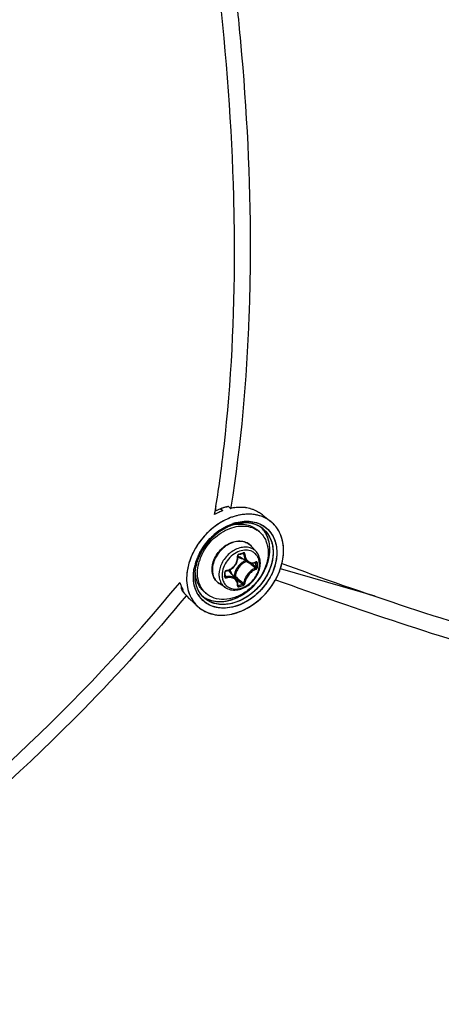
# Model space of a CAD drawing. Header units: millimetres. Extents: x 0 to 420, y 0 to 297.
# Tile 387 of 502: x 371.62 to 376.28, y 188.93 to 199.8. Entities that reach past the tile are written whole.
import ezdxf

# ---------------------------------------------------------------- set-up
doc = ezdxf.new("R2010")
doc.units = ezdxf.units.MM
doc.header["$LTSCALE"] = 23.1
doc.layers.get('0').update_dxf_attribs({"linetype": 'CONTINUOUS'})

msp = doc.modelspace()

# ---------------------------------------------------------------- linework, layer by layer
at = {"color": 7, "linetype": 'CONTINUOUS'}
for p, q in [((373.841, 194.4), (373.781, 194.374)), ((373.79, 194.378), (373.79, 194.429)), ((373.841, 194.4), (373.866, 194.38)), ((373.928, 194.425), (373.952, 194.405)), ((373.954, 194.421), (373.951, 194.405)), ((373.954, 194.42), (373.952, 194.405)), ((373.952, 194.405), (373.953, 194.405)), ((373.953, 194.405), (373.952, 194.405)), ((373.953, 194.405), (373.952, 194.405)), ((373.775, 194.339), (373.781, 194.374)), ((373.776, 194.338), (373.782, 194.374)), ((374.313, 194.325), (374.395, 194.26)), ((373.985, 194.224), (373.985, 194.225)), ((373.985, 194.224), (373.985, 194.224)), ((373.99, 194.24), (373.991, 194.241)), ((373.997, 194.229), (373.994, 194.228)), ((373.997, 194.229), (373.994, 194.228)), ((373.714, 194.152), (373.713, 194.152)), ((373.836, 194.166), (373.846, 194.172)), ((374.271, 194.145), (374.246, 194.167)), ((374.236, 193.925), (374.18, 193.988)), ((373.513, 193.864), (373.513, 193.864)), ((374.031, 193.845), (374.033, 193.858)), ((374.032, 193.886), (374.033, 193.887)), ((374.032, 193.884), (374.032, 193.886)), ((374.032, 193.883), (374.032, 193.884)), ((374.032, 193.881), (374.032, 193.883)), ((374.033, 193.871), (374.032, 193.881)), ((374.033, 193.887), (374.034, 193.889)), ((374.033, 193.858), (374.033, 193.871)), ((374.034, 193.889), (374.035, 193.89)), ((374.035, 193.89), (374.036, 193.891)), ((374.036, 193.891), (374.037, 193.892)), ((374.037, 193.892), (374.039, 193.893)), ((374.039, 193.893), (374.04, 193.894)), ((374.04, 193.894), (374.041, 193.894)), ((374.041, 193.894), (374.055, 193.898)), ((374.142, 193.811), (374.049, 193.869)), ((374.052, 193.932), (374.052, 193.932)), ((374.052, 193.932), (374.052, 193.932)), ((374.055, 193.898), (374.064, 193.9)), ((374.064, 193.9), (374.073, 193.903)), ((374.073, 193.903), (374.088, 193.907)), ((374.085, 193.906), (374.096, 193.9)), ((374.088, 193.907), (374.088, 193.908)), ((374.088, 193.908), (374.09, 193.908)), ((374.09, 193.908), (374.09, 193.908)), ((374.09, 193.908), (374.091, 193.907)), ((374.091, 193.907), (374.092, 193.907)), ((373.556, 193.771), (373.556, 193.772)), ((373.961, 193.737), (373.972, 193.745)), ((373.972, 193.745), (373.982, 193.753)), ((373.982, 193.753), (373.992, 193.763)), ((373.992, 193.763), (374, 193.773)), ((374, 193.773), (374.008, 193.784)), ((374.008, 193.784), (374.015, 193.795)), ((374.015, 193.795), (374.021, 193.807)), ((374.021, 193.807), (374.025, 193.82)), ((374.025, 193.82), (374.029, 193.832)), ((374.029, 193.832), (374.031, 193.845)), ((374.142, 193.811), (374.145, 193.809)), ((374.145, 193.809), (374.154, 193.805)), ((374.154, 193.805), (374.163, 193.802)), ((374.163, 193.802), (374.172, 193.8)), ((374.172, 193.8), (374.181, 193.799)), ((374.181, 193.799), (374.191, 193.799)), ((374.182, 193.799), (374.184, 193.797)), ((374.191, 193.799), (374.201, 193.8)), ((374.201, 193.8), (374.211, 193.802)), ((374.211, 193.802), (374.221, 193.805)), ((374.221, 193.805), (374.228, 193.808)), ((374.226, 193.807), (374.233, 193.803)), ((374.228, 193.808), (374.23, 193.809)), ((374.229, 193.809), (374.228, 193.808)), ((374.23, 193.809), (374.23, 193.809)), ((374.519, 193.797), (374.519, 193.797)), ((373.561, 193.736), (373.561, 193.733)), ((373.562, 193.736), (373.562, 193.736)), ((373.562, 193.736), (373.562, 193.736)), ((373.892, 193.705), (373.893, 193.706)), ((373.892, 193.704), (373.892, 193.705)), ((373.892, 193.703), (373.892, 193.704)), ((373.892, 193.684), (373.892, 193.703)), ((373.892, 193.679), (373.892, 193.684)), ((373.892, 193.656), (373.892, 193.679)), ((373.892, 193.662), (373.902, 193.65)), ((373.892, 193.655), (373.892, 193.656)), ((373.892, 193.654), (373.892, 193.655)), ((373.893, 193.654), (373.892, 193.654)), ((373.893, 193.706), (373.894, 193.708)), ((373.893, 193.653), (373.893, 193.654)), ((373.894, 193.708), (373.895, 193.709)), ((373.895, 193.709), (373.896, 193.71)), ((373.896, 193.71), (373.897, 193.711)), ((373.897, 193.711), (373.898, 193.712)), ((373.898, 193.712), (373.9, 193.713)), ((373.9, 193.713), (373.901, 193.714)), ((373.901, 193.714), (373.903, 193.714)), ((373.903, 193.714), (373.913, 193.716)), ((373.903, 193.714), (373.903, 193.714)), ((373.913, 193.716), (373.925, 193.72)), ((373.925, 193.72), (373.938, 193.724)), ((373.938, 193.724), (373.95, 193.73)), ((374.014, 193.622), (373.944, 193.706)), ((373.95, 193.73), (373.961, 193.737)), ((373.991, 193.655), (373.987, 193.654)), ((374, 193.638), (374.034, 193.61)), ((375.548, 193.434), (374.501, 193.736)), ((373.407, 193.545), (373.405, 193.519)), ((373.894, 193.531), (373.824, 193.577)), ((374.019, 193.616), (374.014, 193.622)), ((374.023, 193.608), (374.019, 193.616)), ((374.027, 193.6), (374.023, 193.608)), ((374.03, 193.591), (374.027, 193.6)), ((374.032, 193.582), (374.03, 193.591)), ((374.033, 193.572), (374.032, 193.582)), ((374.032, 193.562), (374.033, 193.572)), ((374.032, 193.555), (374.032, 193.562)), ((374.032, 193.561), (374.038, 193.553)), ((374.032, 193.561), (374.035, 193.558)), ((374.032, 193.555), (374.032, 193.555)), ((374.032, 193.554), (374.032, 193.555)), ((374.032, 193.554), (374.033, 193.553)), ((374.032, 193.554), (374.032, 193.554)), ((374.032, 193.554), (374.032, 193.554)), ((374.032, 193.554), (374.032, 193.554)), ((374.033, 193.553), (374.033, 193.553)), ((374.452, 193.614), (374.447, 193.616)), ((374.452, 193.614), (374.447, 193.616)), ((373.405, 193.519), (373.429, 193.497)), ((373.421, 193.492), (373.421, 193.493)), ((373.421, 193.492), (373.421, 193.493)), ((373.428, 193.498), (373.429, 193.497)), ((373.428, 193.498), (373.429, 193.497)), ((373.448, 193.457), (373.472, 193.434)), ((373.463, 193.442), (373.46, 193.439)), ((373.463, 193.442), (373.46, 193.439)), ((373.497, 193.408), (373.472, 193.434)), ((373.682, 193.465), (373.657, 193.486)), ((373.497, 193.408), (373.586, 193.325)), ((373.59, 193.322), (373.59, 193.321)), ((373.59, 193.322), (373.59, 193.321))]:
    msp.add_line(p, q, dxfattribs=at)
for centre, radius, start, end in [((359.636, 196.658), 14.329, 350.8265, 351.0488), ((374.06, 193.809), 0.63, 108.9539, 110.345), ((374.056, 193.821), 0.618, 107.5439, 108.9541), ((374.052, 193.834), 0.605, 106.1132, 107.5439), ((374.048, 193.846), 0.592, 104.6617, 106.1133), ((374.045, 193.859), 0.579, 103.1888, 104.6617), ((374.042, 193.872), 0.566, 101.6934, 103.189), ((374.063, 193.869), 0.547, 98.9734, 101.6025), ((374.063, 193.869), 0.547, 98.9734, 101.6041), ((374.06, 193.887), 0.53, 96.6889, 98.9718), ((374.06, 193.887), 0.529, 96.6886, 98.9718), ((374.058, 193.906), 0.51, 93.8318, 96.6928), ((374.057, 193.927), 0.489, 91.4737, 93.8283), ((374.057, 193.927), 0.489, 91.4736, 93.8285), ((374.056, 193.946), 0.47, 88.3667, 91.4766), ((374.057, 193.963), 0.453, 85.9726, 88.3618), ((374.058, 193.98), 0.437, 82.5485, 85.9784), ((374.06, 193.995), 0.421, 80.1966, 82.5411), ((374.062, 194.009), 0.407, 76.2109, 80.2031), ((374.065, 194.02), 0.395, 74.1671, 76.2009), ((374.069, 194.035), 0.38, 67.9223, 74.1936), ((374.114, 193.721), 0.705, 116.3157, 118.7366), ((374.107, 193.736), 0.688, 114.6896, 116.3131), ((374.095, 193.763), 0.658, 110.3601, 114.7112), ((373.984, 193.896), 0.541, 59.3036, 65.0967), ((374.003, 193.928), 0.504, 58.4916, 59.2454), ((374.007, 193.936), 0.496, 57.7228, 58.4917), ((374.167, 193.967), 0.372, 66.7087, 67.7143), ((374.137, 193.735), 0.513, 107.2122, 110.3852), ((374.139, 193.731), 0.518, 109.0704, 110.4308), ((374.135, 193.743), 0.505, 106.8837, 109.0217), ((374.134, 193.745), 0.502, 107.317, 109.0726), ((374.15, 193.729), 0.536, 107.2419, 108.7576), ((374.132, 193.75), 0.497, 106.0997, 107.2017), ((374.13, 193.76), 0.487, 106.1133, 107.3142), ((374.066, 193.825), 0.408, 100.9724, 101.3475), ((374.131, 193.753), 0.494, 106.0617, 106.8792), ((374.065, 193.829), 0.404, 99.9881, 100.9734), ((374.145, 193.746), 0.518, 106.1134, 107.3858), ((374.128, 193.765), 0.482, 105.9539, 106.1107), ((374.13, 193.759), 0.488, 105.118, 106.062), ((374.127, 193.768), 0.479, 105.1131, 105.9545), ((374.129, 193.76), 0.487, 104.8378, 105.8266), ((374.128, 193.765), 0.481, 104.2982, 105.1178), ((374.127, 193.771), 0.476, 104.8171, 105.1126), ((374.122, 193.792), 0.454, 97.7995, 104.9093), ((374.124, 193.779), 0.468, 102.1735, 104.8241), ((374.125, 193.776), 0.47, 102.206, 104.3032), ((374.119, 193.804), 0.442, 97.0256, 102.2393), ((374.12, 193.8), 0.446, 97.7242, 102.1899), ((374.116, 193.831), 0.414, 94.7319, 97.7309), ((374.117, 193.818), 0.428, 96.9692, 97.6995), ((374.115, 193.837), 0.408, 93.525, 96.9991), ((374.116, 193.828), 0.417, 94.7478, 96.9755), ((374.114, 193.857), 0.388, 88.6153, 94.7634), ((374.115, 193.841), 0.405, 93.5363, 94.7428), ((374.114, 193.862), 0.384, 88.6194, 93.5676), ((374.114, 193.863), 0.383, 87.9835, 93.5437), ((374.114, 193.878), 0.367, 87.9591, 88.5841), ((374.114, 193.884), 0.362, 84.9477, 88.5832), ((374.115, 193.887), 0.358, 84.9412, 87.9688), ((374.114, 193.888), 0.358, 84.1499, 87.9618), ((374.115, 193.896), 0.349, 84.1314, 84.9312), ((374.117, 193.909), 0.337, 78.4453, 84.9788), ((374.117, 193.911), 0.335, 78.4309, 84.164), ((374.117, 193.912), 0.334, 77.9656, 84.1741), ((374.119, 193.924), 0.322, 77.9177, 78.3942), ((374.121, 193.932), 0.313, 74.422, 78.4069), ((374.121, 193.931), 0.314, 74.4428, 77.929), ((374.121, 193.933), 0.312, 73.9067, 77.9342), ((374.123, 193.938), 0.307, 73.9076, 74.4307), ((374.125, 193.945), 0.299, 66.8711, 74.4371), ((374.125, 193.947), 0.298, 66.5843, 73.9187), ((374.126, 193.947), 0.297, 66.8595, 73.9346), ((374.129, 193.954), 0.29, 66.5433, 66.8256), ((374.13, 193.956), 0.287, 63.2025, 66.8391), ((374.129, 193.956), 0.287, 63.862, 66.5523), ((374.13, 193.957), 0.286, 63.1854, 66.5489), ((374.131, 193.959), 0.284, 62.9327, 63.8583), ((374.131, 193.96), 0.283, 62.9211, 63.1792), ((374.135, 193.968), 0.274, 51.4497, 62.9668), ((374.136, 193.968), 0.274, 51.4535, 62.9817), ((374.093, 193.99), 0.284, 42.6538, 45.6927), ((374.093, 193.991), 0.283, 42.6021, 45.7158), ((374.092, 193.989), 0.285, 42.0025, 42.6552), ((374.092, 193.99), 0.284, 41.9998, 42.6077), ((374.092, 193.99), 0.284, 41.9994, 42.6035), ((374.089, 193.987), 0.288, 34.7184, 41.9867), ((374.126, 193.958), 0.288, 34.746, 51.2762), ((374.178, 193.988), 0.348, 49.0636, 51.3813), ((374.179, 193.988), 0.348, 49.4339, 51.3906), ((374.179, 193.988), 0.347, 49.4293, 51.3842), ((374.179, 193.988), 0.347, 49.062, 49.4288), ((374.179, 193.989), 0.347, 48.3629, 49.4333), ((374.178, 193.987), 0.348, 44.9652, 49.0592), ((374.179, 193.988), 0.347, 48.3608, 49.0631), ((374.177, 193.986), 0.35, 41.2183, 48.3492), ((374.178, 193.988), 0.348, 44.9615, 48.3584), ((374.176, 193.986), 0.351, 41.9039, 44.9607), ((374.176, 193.986), 0.351, 41.9065, 44.9646), ((374.174, 193.983), 0.354, 37.7797, 41.9029), ((374.175, 193.984), 0.353, 41.2261, 41.9058), ((374.174, 193.984), 0.354, 39.5241, 41.2254), ((374.174, 193.984), 0.354, 39.5218, 41.2241), ((374.17, 193.981), 0.358, 34.7268, 39.5137), ((374.172, 193.982), 0.356, 37.7856, 39.5239), ((374.17, 193.981), 0.359, 35.24, 37.7844), ((374.171, 193.981), 0.358, 35.6838, 37.7821), ((374.169, 193.98), 0.36, 35.2378, 35.6851), ((374.168, 193.979), 0.361, 34.732, 35.2377), ((374.169, 193.98), 0.36, 34.7269, 35.2416), ((374.162, 193.975), 0.369, 29.5143, 34.7143), ((374.167, 193.979), 0.362, 34.1645, 34.7334), ((374.168, 193.979), 0.362, 34.1603, 34.7268), ((374.161, 193.975), 0.369, 29.5143, 34.1452), ((374.166, 193.978), 0.363, 33.6712, 34.1645), ((374.234, 193.582), 0.706, 132.3949, 148.8527), ((374.234, 193.582), 0.707, 133.3719, 148.6065), ((374.23, 193.586), 0.701, 132.452, 133.3507), ((374.214, 193.604), 0.677, 122.9042, 132.4274), ((374.223, 193.593), 0.691, 130.9008, 132.2846), ((374.214, 193.605), 0.676, 123.9412, 130.9205), ((374.104, 193.953), 0.254, 49.1138, 56.5118), ((374.065, 193.886), 0.154, 50.5352, 52.3899), ((374.065, 193.886), 0.154, 47.2036, 50.5349), ((374.065, 193.885), 0.154, 41.5302, 47.1948), ((374.192, 193.592), 0.731, 158.1917, 158.5612), ((374.196, 193.59), 0.736, 157.4707, 158.1536), ((374.197, 193.59), 0.736, 157.5509, 158.1575), ((374.212, 193.583), 0.753, 153.6676, 157.5399), ((374.172, 193.615), 0.636, 155.9709, 158.9517), ((374.157, 193.622), 0.619, 158.5831, 159.0453), ((374.172, 193.616), 0.636, 155.9405, 158.9019), ((374.168, 193.617), 0.632, 156.1726, 158.5763), ((374.157, 193.628), 0.606, 155.3125, 159.5973), ((374.157, 193.629), 0.606, 155.3552, 159.5583), ((374.152, 193.631), 0.6, 155.3283, 159.6311), ((374.188, 193.608), 0.654, 153.263, 156.1707), ((374.18, 193.612), 0.645, 154.6479, 155.9454), ((374.185, 193.61), 0.65, 155.0577, 155.9788), ((374.189, 193.608), 0.655, 154.56, 155.0582), ((374.183, 193.611), 0.648, 153.6775, 154.6483), ((374.194, 193.606), 0.66, 153.2546, 154.5589), ((374.187, 193.609), 0.652, 153.1881, 153.6775), ((374.202, 193.602), 0.669, 151.2113, 153.2534), ((374.197, 193.604), 0.664, 151.2079, 153.1839), ((374.095, 193.673), 0.511, 159.6814, 163.4379), ((374.175, 193.62), 0.626, 153.7083, 155.3285), ((374.172, 193.622), 0.623, 153.6861, 155.3403), ((374.168, 193.624), 0.618, 153.6767, 155.3664), ((374.184, 193.616), 0.636, 151.5635, 153.7075), ((374.179, 193.619), 0.63, 151.5063, 153.6718), ((374.185, 193.615), 0.637, 151.5214, 153.6846), ((374.213, 193.595), 0.682, 148.6473, 151.2064), ((374.209, 193.598), 0.677, 148.9151, 151.2116), ((374.096, 193.945), 0.0898, 224.1498, 225.1349), ((374.096, 193.945), 0.0901, 225.1677, 238.1926), ((373.51, 195.833), 2.004, 285.3931, 286.8075), ((374.131, 193.702), 0.243, 109.0384, 109.2293), ((374.094, 193.64), 0.554, 166.3496, 168.4291), ((374.125, 193.632), 0.586, 161.8357, 166.3289), ((374.134, 193.63), 0.596, 158.9998, 166.1624), ((374.12, 193.634), 0.581, 161.7466, 166.305), ((374.15, 193.624), 0.613, 158.9515, 161.7579), ((374.147, 193.625), 0.61, 160.8923, 161.8603), ((374.158, 193.621), 0.621, 158.9045, 160.8895), ((374.142, 193.635), 0.59, 159.5713, 160.5116), ((374.211, 193.626), 0.211, 135.0983, 148.1044), ((374.197, 193.643), 0.202, 114.0645, 126.4053), ((366.045, 184.237), 12.542, 49.561, 49.7244), ((366.78, 185.099), 11.409, 49.2631, 49.5647), ((366.201, 184.301), 12.406, 49.6565, 49.948), ((374.187, 193.912), 0.107, 290.317, 292.2631), ((374.186, 193.915), 0.11, 292.2624, 294.0755), ((372.767, 193.78), 1.465, 0.0023, 0.9288), ((372.816, 193.78), 1.417, 359.0554, 0.003), ((372.769, 193.779), 1.478, 0.0024, 0.9289), ((372.818, 193.779), 1.429, 359.0555, 0.003), ((374.043, 193.66), 0.487, 171.3041, 173.5674), ((374.041, 193.66), 0.485, 172.5131, 173.57), ((374.033, 193.661), 0.478, 172.6447, 173.5716), ((374.044, 193.659), 0.489, 170.9737, 172.6411), ((374.051, 193.658), 0.496, 170.9624, 172.5115), ((373.959, 193.714), 0.398, 177.2049, 179.9888), ((373.97, 193.713), 0.408, 176.8605, 177.2155), ((371.745, 193.674), 2.141, 0.0023, 0.6425), ((371.825, 193.674), 2.061, 359.3452, 0.0019), ((373.889, 193.656), 0.00271, 351.6033, 359.3214), ((373.908, 193.698), 0.0216, 99.0638, 106.7637), ((373.875, 193.648), 0.0902, 40.0257, 53.8865), ((373.86, 193.647), 0.111, 16.5086, 23.3442), ((381.657, 202.739), 11.879, 229.894, 230.1621), ((373.767, 193.995), 0.778, 330.5123, 333.6717), ((373.767, 193.995), 0.779, 330.5122, 333.327), ((373.776, 193.99), 0.769, 333.0374, 333.3366), ((373.778, 193.989), 0.767, 333.3366, 333.6826), ((373.779, 193.989), 0.765, 333.334, 333.6776), ((373.787, 193.985), 0.757, 333.6765, 336.5845), ((373.78, 193.988), 0.765, 333.6799, 333.9876), ((373.781, 193.988), 0.763, 333.6777, 333.9899), ((373.789, 193.984), 0.755, 333.9855, 336.5878), ((373.782, 193.987), 0.762, 333.9876, 334.2589), ((373.805, 193.696), 0.427, 194.7911, 196.4938), ((373.796, 193.694), 0.417, 196.4914, 199.1117), ((373.796, 193.694), 0.417, 196.4912, 199.112), ((373.787, 193.69), 0.407, 199.1151, 200.9426), ((373.781, 193.688), 0.401, 200.9376, 202.4548), ((373.773, 193.685), 0.392, 202.4502, 205.2408), ((381.147, 202.032), 11.024, 229.8157, 230.166), ((373.664, 194.94), 1.437, 285.1211, 287.0773), ((373.664, 194.938), 1.449, 285.1302, 287.0863), ((380.708, 201.602), 10.399, 230.1605, 230.5137), ((373.73, 193.697), 0.371, 208.7265, 210.7074), ((373.726, 193.695), 0.366, 210.7075, 212.7071), ((373.725, 193.694), 0.365, 210.7055, 213.5023), ((373.761, 193.679), 0.38, 205.2384, 208.5971), ((373.761, 193.679), 0.38, 205.2384, 208.5963), ((373.723, 193.693), 0.362, 212.7092, 213.5067), ((373.721, 193.692), 0.36, 213.6457, 214.7264), ((373.717, 193.689), 0.355, 213.6295, 220.8398), ((373.718, 193.69), 0.357, 214.7252, 216.758), ((373.716, 193.688), 0.353, 216.7585, 218.8044), ((373.713, 193.686), 0.35, 218.8046, 220.8622), ((373.85, 193.597), 0.38, 208.252, 208.5027), ((373.849, 193.597), 0.379, 208.289, 208.5081), ((373.842, 193.592), 0.37, 208.4792, 214.6989), ((373.859, 193.616), 0.313, 210.7901, 214.7141), ((373.857, 193.615), 0.31, 211.0881, 222.7444), ((373.853, 193.612), 0.305, 214.7236, 222.4961), ((373.847, 193.631), 0.286, 212.4396, 214.729), ((373.842, 193.627), 0.28, 212.3932, 214.4557), ((373.846, 193.63), 0.285, 214.1929, 214.455), ((373.84, 193.626), 0.277, 214.4595, 214.7269), ((373.846, 193.63), 0.284, 214.455, 214.7178), ((373.845, 193.629), 0.284, 214.7319, 215.057), ((373.843, 193.628), 0.281, 214.7269, 215.0192), ((373.838, 193.624), 0.275, 214.9928, 226.7807), ((373.838, 193.624), 0.274, 215.0081, 226.7584), ((373.808, 193.661), 0.281, 231.4053, 232.6024), ((373.808, 193.661), 0.281, 231.4064, 232.5935), ((373.809, 193.663), 0.283, 232.5931, 236.2897), ((373.809, 193.662), 0.283, 232.5969, 236.2885), ((373.81, 193.665), 0.286, 236.2889, 238.5573), ((373.81, 193.665), 0.286, 236.2886, 238.5626), ((373.81, 193.665), 0.285, 236.2874, 238.5544), ((373.848, 193.657), 0.254, 221.708, 229.0965), ((373.829, 193.583), 0.355, 214.7064, 226.7754), ((373.824, 193.579), 0.348, 226.8293, 227.7933), ((373.824, 193.578), 0.347, 226.8244, 227.647), ((373.824, 193.578), 0.347, 226.8295, 227.6451), ((373.838, 193.812), 0.587, 282.3173, 286.1187), ((373.839, 193.81), 0.585, 282.3116, 285.7191), ((373.835, 193.821), 0.597, 285.3554, 285.7094), ((373.834, 193.825), 0.601, 285.7095, 286.104), ((373.835, 193.824), 0.6, 285.7065, 286.1108), ((373.829, 193.843), 0.62, 286.1189, 289.4534), ((373.834, 193.828), 0.604, 286.1021, 286.4733), ((373.834, 193.827), 0.603, 286.1108, 286.476), ((373.829, 193.844), 0.621, 286.4883, 289.4526), ((373.833, 193.831), 0.607, 286.4732, 286.7889)]:
    msp.add_arc(centre, radius, start, end, dxfattribs=at)
for points, knots in [([(373.995, 197.239), (373.995, 197.488), (373.977, 198.52), (373.894, 199.551), (373.8, 200.329)], [0, 0, 0, 0, 0.241202, 1, 1, 1, 1]), ([(373.977, 200.341), (374.009, 200.08), (374.116, 199.066), (374.168, 198.045), (374.168, 197.289)], [0, 0, 0, 0, 0.258242, 1, 1, 1, 1]), ([(373.79, 194.429), (373.825, 194.648), (373.95, 195.58), (373.995, 196.521), (373.995, 197.239)], [0, 0, 0, 0, 0.236405, 1, 1, 1, 1]), ([(374.168, 197.289), (374.168, 197.036), (374.151, 196.077), (374.067, 195.118), (373.954, 194.42)], [0, 0, 0, 0, 0.263653, 1, 1, 1, 1]), ([(374.308, 194.311), (374.264, 194.329), (374.163, 194.349), (374.006, 194.328), (373.85, 194.262), (373.757, 194.192), (373.713, 194.152)], [0, 0, 0, 0, 0.222342, 0.46366, 0.724676, 1, 1, 1, 1]), ([(374.001, 194.319), (373.975, 194.311), (373.87, 194.273), (373.776, 194.21), (373.714, 194.152)], [0, 0, 0, 0, 0.240548, 1, 1, 1, 1]), ([(374.307, 194.311), (374.261, 194.33), (374.157, 194.35), (374.053, 194.334), (374.001, 194.319)], [0, 0, 0, 0, 0.478686, 1, 1, 1, 1]), ([(373.616, 193.85), (373.641, 193.917), (373.717, 194.041), (373.859, 194.152), (373.986, 194.201), (374.08, 194.214), (374.169, 194.204), (374.221, 194.18), (374.245, 194.165)], [0, 0, 0, 0, 0.270012, 0.538889, 0.665622, 0.784297, 0.895035, 1, 1, 1, 1]), ([(373.97, 194.22), (373.952, 194.214), (373.877, 194.183), (373.809, 194.136), (373.763, 194.095)], [0, 0, 0, 0, 0.241113, 1, 1, 1, 1]), ([(373.958, 194.216), (373.941, 194.21), (373.871, 194.179), (373.807, 194.135), (373.764, 194.096)], [0, 0, 0, 0, 0.24182, 1, 1, 1, 1]), ([(373.958, 194.216), (373.941, 194.21), (373.871, 194.179), (373.807, 194.135), (373.765, 194.096)], [0, 0, 0, 0, 0.241812, 1, 1, 1, 1]), ([(373.846, 194.172), (373.858, 194.18), (373.903, 194.207), (373.952, 194.229), (373.99, 194.24)], [0, 0, 0, 0, 0.256625, 1, 1, 1, 1]), ([(374.306, 194.182), (374.335, 194.16), (374.384, 194.101), (374.422, 193.989), (374.423, 193.862), (374.376, 193.685), (374.241, 193.489), (374.075, 193.387), (373.987, 193.361)], [0, 0, 0, 0, 0.104524, 0.214592, 0.333967, 0.462949, 0.735941, 1, 1, 1, 1]), ([(373.991, 194.241), (374.049, 194.259), (374.166, 194.275), (374.279, 194.236), (374.324, 194.205)], [0, 0, 0, 0, 0.526189, 1, 1, 1, 1]), ([(373.995, 194.226), (374.04, 194.234), (374.11, 194.234), (374.194, 194.204), (374.23, 194.18), (374.246, 194.167)], [0, 0, 0, 0, 0.519583, 0.762838, 1, 1, 1, 1]), ([(374.001, 194.244), (374.058, 194.26), (374.173, 194.274), (374.334, 194.216), (374.441, 194.084), (374.473, 193.909), (374.434, 193.721), (374.303, 193.49), (374.129, 193.359), (374.001, 193.323)], [0, 0, 0, 0, 0.121621, 0.231441, 0.339036, 0.455715, 0.58604, 0.726441, 1, 1, 1, 1]), ([(374.373, 193.85), (374.386, 193.91), (374.391, 194.029), (374.34, 194.14), (374.303, 194.18)], [0, 0, 0, 0, 0.52857, 1, 1, 1, 1]), ([(374.373, 193.85), (374.386, 193.91), (374.391, 194.029), (374.34, 194.14), (374.303, 194.18)], [0, 0, 0, 0, 0.528563, 1, 1, 1, 1]), ([(374.306, 194.182), (374.338, 194.158), (374.391, 194.091), (374.426, 193.965), (374.418, 193.824), (374.385, 193.732), (374.363, 193.687)], [0, 0, 0, 0, 0.222971, 0.459982, 0.719377, 1, 1, 1, 1]), ([(374.322, 194.206), (374.358, 194.181), (374.422, 194.112), (374.467, 193.975), (374.46, 193.82), (374.425, 193.718), (374.4, 193.668)], [0, 0, 0, 0, 0.223214, 0.459267, 0.718396, 1, 1, 1, 1]), ([(374.519, 193.797), (374.536, 193.864), (374.547, 193.998), (374.503, 194.128), (374.469, 194.179)], [0, 0, 0, 0, 0.526874, 1, 1, 1, 1]), ([(373.713, 194.152), (373.691, 194.132), (373.61, 194.047), (373.546, 193.945), (373.513, 193.863)], [0, 0, 0, 0, 0.253077, 1, 1, 1, 1]), ([(373.713, 194.152), (373.695, 194.135), (373.626, 194.065), (373.57, 193.983), (373.537, 193.917)], [0, 0, 0, 0, 0.251571, 1, 1, 1, 1]), ([(373.604, 193.902), (373.614, 193.921), (373.656, 193.995), (373.711, 194.062), (373.758, 194.104)], [0, 0, 0, 0, 0.2481, 1, 1, 1, 1]), ([(374.4, 194.129), (374.43, 194.085), (374.47, 193.976), (374.457, 193.797), (374.384, 193.619), (374.259, 193.463), (374.1, 193.351), (373.925, 193.296), (373.755, 193.309), (373.662, 193.368), (373.628, 193.405)], [0, 0, 0, 0, 0.111601, 0.235694, 0.371611, 0.512961, 0.65114, 0.778817, 0.893431, 1, 1, 1, 1]), ([(374.363, 194.122), (374.391, 194.082), (374.428, 193.981), (374.418, 193.816), (374.353, 193.65), (374.24, 193.504), (374.094, 193.396), (373.933, 193.339), (373.774, 193.343), (373.684, 193.392), (373.65, 193.424)], [0, 0, 0, 0, 0.111188, 0.234535, 0.369608, 0.510439, 0.648802, 0.777413, 0.893182, 1, 1, 1, 1]), ([(374.271, 194.145), (374.286, 194.132), (374.314, 194.101), (374.355, 194.027), (374.366, 193.961), (374.366, 193.917)], [0, 0, 0, 0, 0.238021, 0.481682, 1, 1, 1, 1]), ([(374.373, 193.85), (374.385, 193.904), (374.391, 194.01), (374.354, 194.111), (374.326, 194.151)], [0, 0, 0, 0, 0.526211, 1, 1, 1, 1]), ([(374.519, 193.797), (374.534, 193.86), (374.547, 193.984), (374.511, 194.106), (374.483, 194.157)], [0, 0, 0, 0, 0.525255, 1, 1, 1, 1]), ([(374.519, 193.797), (374.534, 193.859), (374.547, 193.984), (374.511, 194.106), (374.483, 194.157)], [0, 0, 0, 0, 0.525179, 1, 1, 1, 1]), ([(374.159, 194.007), (374.143, 194.02), (374.103, 194.039), (374.036, 194.045), (373.965, 194.028), (373.897, 193.992), (373.837, 193.939), (373.775, 193.855), (373.75, 193.777), (373.75, 193.727)], [0, 0, 0, 0, 0.104897, 0.216899, 0.338904, 0.47012, 0.607003, 0.744549, 1, 1, 1, 1]), ([(373.755, 193.798), (373.768, 193.847), (373.819, 193.941), (373.904, 194.005), (373.952, 194.025)], [0, 0, 0, 0, 0.499995, 1, 1, 1, 1]), ([(374.166, 193.969), (374.149, 193.975), (374.11, 193.98), (374.05, 193.97), (373.991, 193.945), (373.918, 193.894), (373.848, 193.805), (373.823, 193.717), (373.823, 193.675)], [0, 0, 0, 0, 0.108641, 0.225762, 0.35139, 0.483442, 0.751147, 1, 1, 1, 1]), ([(373.952, 194.025), (373.972, 194.033), (374.014, 194.045), (374.078, 194.045), (374.136, 194.027), (374.167, 194.002), (374.18, 193.988)], [0, 0, 0, 0, 0.270574, 0.524505, 0.765155, 1, 1, 1, 1]), ([(374.236, 193.925), (374.227, 193.935), (374.205, 193.954), (374.18, 193.965), (374.166, 193.969)], [0, 0, 0, 0, 0.49562, 1, 1, 1, 1]), ([(373.513, 193.864), (373.507, 193.848), (373.485, 193.788), (373.472, 193.725), (373.468, 193.678)], [0, 0, 0, 0, 0.257588, 1, 1, 1, 1]), ([(373.511, 193.859), (373.506, 193.844), (373.485, 193.785), (373.472, 193.724), (373.468, 193.678)], [0, 0, 0, 0, 0.257376, 1, 1, 1, 1]), ([(373.661, 193.421), (373.69, 193.404), (373.755, 193.378), (373.903, 193.37), (374.097, 193.441), (374.28, 193.613), (374.355, 193.769), (374.373, 193.85)], [0, 0, 0, 0, 0.105314, 0.217372, 0.465395, 0.735981, 1, 1, 1, 1]), ([(374.366, 193.917), (374.366, 193.833), (374.324, 193.703), (374.219, 193.563), (374.117, 193.476), (374.002, 193.417), (373.883, 193.393), (373.771, 193.407), (373.707, 193.442), (373.682, 193.465)], [0, 0, 0, 0, 0.256473, 0.394543, 0.531644, 0.662632, 0.784011, 0.89531, 1, 1, 1, 1]), ([(374.051, 193.932), (374.024, 193.922), (373.972, 193.893), (373.892, 193.812), (373.857, 193.725), (373.857, 193.67)], [0, 0, 0, 0, 0.249772, 0.51087, 1, 1, 1, 1]), ([(373.905, 193.72), (373.923, 193.723), (373.958, 193.736), (373.999, 193.773), (374.025, 193.822), (374.028, 193.859), (374.026, 193.876)], [0, 0, 0, 0, 0.24849, 0.504031, 0.757203, 1, 1, 1, 1]), ([(373.951, 193.394), (374.054, 193.423), (374.241, 193.548), (374.35, 193.745), (374.373, 193.85)], [0, 0, 0, 0, 0.496993, 1, 1, 1, 1]), ([(374.043, 193.901), (374.038, 193.899), (374.029, 193.892), (374.026, 193.882), (374.026, 193.876)], [0, 0, 0, 0, 0.497141, 1, 1, 1, 1]), ([(374.026, 193.876), (374.028, 193.877), (374.03, 193.877), (374.032, 193.88), (374.032, 193.88)], [0, 0, 0, 0, 0.63264, 1, 1, 1, 1]), ([(374.032, 193.869), (374.036, 193.866), (374.05, 193.857), (374.066, 193.852), (374.078, 193.85)], [0, 0, 0, 0, 0.245283, 1, 1, 1, 1]), ([(374.043, 193.901), (374.043, 193.9), (374.043, 193.898), (374.042, 193.894), (374.041, 193.894)], [0, 0, 0, 0, 0.348, 1, 1, 1, 1]), ([(374.185, 193.931), (374.165, 193.94), (374.12, 193.948), (374.074, 193.94), (374.052, 193.932)], [0, 0, 0, 0, 0.475969, 1, 1, 1, 1]), ([(374.09, 193.914), (374.09, 193.914), (374.09, 193.911), (374.089, 193.908), (374.088, 193.907)], [0, 0, 0, 0, 0.339767, 1, 1, 1, 1]), ([(374.109, 193.9), (374.109, 193.905), (374.106, 193.912), (374.097, 193.916), (374.092, 193.915), (374.09, 193.914)], [0, 0, 0, 0, 0.502703, 0.74499, 1, 1, 1, 1]), ([(374.096, 193.9), (374.096, 193.901), (374.095, 193.904), (374.093, 193.906), (374.092, 193.907)], [0, 0, 0, 0, 0.264576, 1, 1, 1, 1]), ([(374.096, 193.9), (374.097, 193.882), (374.104, 193.848), (374.128, 193.82), (374.142, 193.811)], [0, 0, 0, 0, 0.531229, 1, 1, 1, 1]), ([(374.109, 193.9), (374.107, 193.9), (374.102, 193.899), (374.098, 193.9), (374.096, 193.9)], [0, 0, 0, 0, 0.5364, 1, 1, 1, 1]), ([(374.109, 193.9), (374.11, 193.888), (374.114, 193.864), (374.131, 193.833), (374.156, 193.812), (374.177, 193.806), (374.187, 193.805)], [0, 0, 0, 0, 0.279104, 0.533854, 0.769255, 1, 1, 1, 1]), ([(374.27, 193.789), (374.27, 193.804), (374.267, 193.835), (374.25, 193.877), (374.222, 193.91), (374.198, 193.926), (374.185, 193.931)], [0, 0, 0, 0, 0.267263, 0.518158, 0.759229, 1, 1, 1, 1]), ([(374.28, 193.8), (374.28, 193.823), (374.273, 193.868), (374.25, 193.909), (374.236, 193.925)], [0, 0, 0, 0, 0.512429, 1, 1, 1, 1]), ([(374.326, 193.718), (374.331, 193.729), (374.351, 193.772), (374.366, 193.816), (374.373, 193.85)], [0, 0, 0, 0, 0.255254, 1, 1, 1, 1]), ([(373.592, 193.453), (373.565, 193.497), (373.532, 193.605), (373.542, 193.716), (373.556, 193.771)], [0, 0, 0, 0, 0.474035, 1, 1, 1, 1]), ([(373.591, 193.454), (373.566, 193.496), (373.534, 193.595), (373.54, 193.699), (373.551, 193.751)], [0, 0, 0, 0, 0.475713, 1, 1, 1, 1]), ([(373.589, 193.84), (373.586, 193.831), (373.574, 193.797), (373.566, 193.762), (373.561, 193.736)], [0, 0, 0, 0, 0.255552, 1, 1, 1, 1]), ([(373.589, 193.84), (373.586, 193.831), (373.574, 193.797), (373.566, 193.762), (373.561, 193.736)], [0, 0, 0, 0, 0.255568, 1, 1, 1, 1]), ([(373.586, 193.692), (373.586, 193.703), (373.588, 193.745), (373.596, 193.787), (373.605, 193.818)], [0, 0, 0, 0, 0.242407, 1, 1, 1, 1]), ([(373.747, 193.733), (373.747, 193.738), (373.748, 193.76), (373.751, 193.782), (373.755, 193.798)], [0, 0, 0, 0, 0.244438, 1, 1, 1, 1]), ([(373.881, 193.58), (373.891, 193.563), (373.92, 193.533), (373.98, 193.512), (374.048, 193.515), (374.116, 193.541), (374.178, 193.586), (374.243, 193.664), (374.27, 193.74), (374.27, 193.789)], [0, 0, 0, 0, 0.105488, 0.213714, 0.331476, 0.460622, 0.598286, 0.738716, 1, 1, 1, 1]), ([(373.894, 193.531), (373.911, 193.52), (373.951, 193.503), (374.017, 193.501), (374.083, 193.518), (374.147, 193.553), (374.202, 193.603), (374.258, 193.681), (374.28, 193.753), (374.28, 193.8)], [0, 0, 0, 0, 0.11076, 0.226584, 0.349536, 0.479279, 0.613227, 0.747471, 1, 1, 1, 1]), ([(374.077, 193.806), (374.069, 193.8), (374.039, 193.775), (374.016, 193.742), (374.005, 193.714)], [0, 0, 0, 0, 0.251119, 1, 1, 1, 1]), ([(374.129, 193.819), (374.123, 193.817), (374.098, 193.806), (374.076, 193.789), (374.061, 193.775)], [0, 0, 0, 0, 0.242416, 1, 1, 1, 1]), ([(374.225, 193.744), (374.209, 193.737), (374.176, 193.718), (374.136, 193.678), (374.107, 193.629), (374.097, 193.594), (374.096, 193.577)], [0, 0, 0, 0, 0.24174, 0.507568, 0.769195, 1, 1, 1, 1]), ([(374.187, 193.805), (374.19, 193.805), (374.202, 193.805), (374.215, 193.808), (374.224, 193.811)], [0, 0, 0, 0, 0.242499, 1, 1, 1, 1]), ([(374.225, 193.744), (374.226, 193.744), (374.23, 193.747), (374.233, 193.752), (374.233, 193.756)], [0, 0, 0, 0, 0.233629, 1, 1, 1, 1]), ([(374.231, 193.731), (374.231, 193.735), (374.229, 193.739), (374.226, 193.743), (374.225, 193.744)], [0, 0, 0, 0, 0.766459, 1, 1, 1, 1]), ([(374.231, 193.814), (374.231, 193.813), (374.231, 193.812), (374.23, 193.81), (374.229, 193.809)], [0, 0, 0, 0, 0.296838, 1, 1, 1, 1]), ([(374.233, 193.803), (374.233, 193.804), (374.233, 193.806), (374.231, 193.808), (374.23, 193.809)], [0, 0, 0, 0, 0.295427, 1, 1, 1, 1]), ([(374.247, 193.803), (374.247, 193.807), (374.245, 193.813), (374.237, 193.816), (374.233, 193.815), (374.231, 193.814)], [0, 0, 0, 0, 0.500392, 0.734456, 1, 1, 1, 1]), ([(374.231, 193.731), (374.233, 193.732), (374.241, 193.737), (374.247, 193.748), (374.247, 193.755)], [0, 0, 0, 0, 0.2401, 1, 1, 1, 1]), ([(374.247, 193.803), (374.245, 193.802), (374.24, 193.801), (374.235, 193.802), (374.233, 193.803)], [0, 0, 0, 0, 0.520163, 1, 1, 1, 1]), ([(374.247, 193.755), (374.245, 193.754), (374.24, 193.754), (374.234, 193.755), (374.233, 193.756)], [0, 0, 0, 0, 0.516682, 1, 1, 1, 1]), ([(374.468, 193.656), (374.474, 193.668), (374.494, 193.713), (374.51, 193.761), (374.519, 193.797)], [0, 0, 0, 0, 0.254671, 1, 1, 1, 1]), ([(374.481, 193.684), (374.485, 193.693), (374.5, 193.73), (374.512, 193.768), (374.519, 193.797)], [0, 0, 0, 0, 0.253897, 1, 1, 1, 1]), ([(374.519, 193.797), (374.685, 193.736), (375.326, 193.505), (375.973, 193.289), (376.456, 193.138)], [0, 0, 0, 0, 0.258467, 1, 1, 1, 1]), ([(373.468, 193.678), (373.466, 193.655), (373.463, 193.566), (373.484, 193.475), (373.516, 193.417)], [0, 0, 0, 0, 0.265651, 1, 1, 1, 1]), ([(373.468, 193.678), (373.466, 193.654), (373.463, 193.566), (373.484, 193.476), (373.515, 193.419)], [0, 0, 0, 0, 0.265433, 1, 1, 1, 1]), ([(373.468, 193.678), (373.466, 193.654), (373.463, 193.565), (373.484, 193.475), (373.515, 193.417)], [0, 0, 0, 0, 0.265545, 1, 1, 1, 1]), ([(373.558, 193.714), (373.553, 193.67), (373.555, 193.584), (373.588, 193.503), (373.61, 193.47)], [0, 0, 0, 0, 0.525527, 1, 1, 1, 1]), ([(373.558, 193.714), (373.554, 193.672), (373.555, 193.588), (373.585, 193.51), (373.606, 193.477)], [0, 0, 0, 0, 0.524813, 1, 1, 1, 1]), ([(373.558, 193.714), (373.554, 193.671), (373.555, 193.588), (373.585, 193.51), (373.606, 193.477)], [0, 0, 0, 0, 0.52504, 1, 1, 1, 1]), ([(373.657, 193.486), (373.641, 193.5), (373.614, 193.53), (373.573, 193.605), (373.561, 193.67), (373.561, 193.714)], [0, 0, 0, 0, 0.238021, 0.481682, 1, 1, 1, 1]), ([(373.658, 193.488), (373.635, 193.514), (373.597, 193.58), (373.586, 193.654), (373.586, 193.692)], [0, 0, 0, 0, 0.481107, 1, 1, 1, 1]), ([(374.4, 193.668), (374.361, 193.59), (374.255, 193.451), (374.042, 193.317), (373.842, 193.292), (373.706, 193.338), (373.652, 193.38), (373.629, 193.404)], [0, 0, 0, 0, 0.278581, 0.547647, 0.785737, 0.894485, 1, 1, 1, 1]), ([(374.363, 193.687), (374.327, 193.616), (374.23, 193.487), (374.036, 193.361), (373.852, 193.332), (373.724, 193.368), (373.672, 193.403), (373.65, 193.424)], [0, 0, 0, 0, 0.277344, 0.546146, 0.78549, 0.894711, 1, 1, 1, 1]), ([(373.661, 193.421), (373.711, 193.391), (373.837, 193.36), (374.031, 193.41), (374.206, 193.533), (374.294, 193.653), (374.326, 193.718)], [0, 0, 0, 0, 0.214983, 0.458112, 0.726161, 1, 1, 1, 1]), ([(373.824, 193.577), (373.812, 193.585), (373.79, 193.604), (373.756, 193.655), (373.747, 193.702), (373.747, 193.733)], [0, 0, 0, 0, 0.241984, 0.486768, 1, 1, 1, 1]), ([(373.75, 193.727), (373.75, 193.697), (373.759, 193.652), (373.791, 193.603), (373.813, 193.584), (373.824, 193.577)], [0, 0, 0, 0, 0.517982, 0.760912, 1, 1, 1, 1]), ([(373.823, 193.675), (373.823, 193.668), (373.825, 193.64), (373.832, 193.612), (373.84, 193.594)], [0, 0, 0, 0, 0.261199, 1, 1, 1, 1]), ([(373.857, 193.67), (373.857, 193.653), (373.861, 193.622), (373.873, 193.593), (373.881, 193.58)], [0, 0, 0, 0, 0.516185, 1, 1, 1, 1]), ([(373.902, 193.719), (373.898, 193.718), (373.889, 193.712), (373.885, 193.703), (373.886, 193.698)], [0, 0, 0, 0, 0.515676, 1, 1, 1, 1]), ([(373.886, 193.698), (373.886, 193.698), (373.889, 193.699), (373.892, 193.701), (373.892, 193.703)], [0, 0, 0, 0, 0.335626, 1, 1, 1, 1]), ([(373.886, 193.651), (373.886, 193.651), (373.889, 193.652), (373.892, 193.653), (373.892, 193.655)], [0, 0, 0, 0, 0.321323, 1, 1, 1, 1]), ([(373.886, 193.651), (373.886, 193.649), (373.886, 193.644), (373.893, 193.637), (373.9, 193.636), (373.905, 193.637)], [0, 0, 0, 0, 0.245151, 0.483798, 1, 1, 1, 1]), ([(373.893, 193.653), (373.894, 193.652), (373.897, 193.65), (373.9, 193.65), (373.902, 193.65)], [0, 0, 0, 0, 0.481798, 1, 1, 1, 1]), ([(374.014, 193.622), (374.008, 193.629), (373.993, 193.641), (373.966, 193.652), (373.934, 193.655), (373.913, 193.653), (373.902, 193.65)], [0, 0, 0, 0, 0.222882, 0.461558, 0.720944, 1, 1, 1, 1]), ([(373.905, 193.637), (373.905, 193.639), (373.904, 193.644), (373.903, 193.648), (373.902, 193.65)], [0, 0, 0, 0, 0.526671, 1, 1, 1, 1]), ([(373.905, 193.72), (373.905, 193.719), (373.905, 193.717), (373.904, 193.714), (373.903, 193.714)], [0, 0, 0, 0, 0.650306, 1, 1, 1, 1]), ([(374.017, 193.601), (374.012, 193.609), (373.999, 193.624), (373.972, 193.637), (373.939, 193.642), (373.916, 193.639), (373.905, 193.637)], [0, 0, 0, 0, 0.221381, 0.457911, 0.717649, 1, 1, 1, 1]), ([(373.962, 193.692), (373.96, 193.695), (373.954, 193.707), (373.946, 193.718), (373.939, 193.725)], [0, 0, 0, 0, 0.255247, 1, 1, 1, 1]), ([(374.005, 193.714), (374.003, 193.71), (373.996, 193.691), (373.992, 193.67), (373.991, 193.655)], [0, 0, 0, 0, 0.258896, 1, 1, 1, 1]), ([(373.991, 193.655), (373.993, 193.656), (373.998, 193.656), (374.002, 193.655), (374.004, 193.653)], [0, 0, 0, 0, 0.526419, 1, 1, 1, 1]), ([(373.991, 193.655), (373.991, 193.655), (373.991, 193.652), (373.992, 193.65), (373.992, 193.648)], [0, 0, 0, 0, 0.234277, 1, 1, 1, 1]), ([(373.996, 193.643), (373.999, 193.645), (374.003, 193.648), (374.004, 193.652), (374.004, 193.653)], [0, 0, 0, 0, 0.762591, 1, 1, 1, 1]), ([(374.032, 193.737), (374.028, 193.731), (374.013, 193.705), (374.005, 193.675), (374.004, 193.653)], [0, 0, 0, 0, 0.261592, 1, 1, 1, 1]), ([(374.035, 193.259), (374.125, 193.29), (374.295, 193.396), (374.416, 193.554), (374.461, 193.642)], [0, 0, 0, 0, 0.491428, 1, 1, 1, 1]), ([(374.231, 193.731), (374.215, 193.725), (374.185, 193.707), (374.147, 193.669), (374.12, 193.624), (374.11, 193.59), (374.109, 193.575)], [0, 0, 0, 0, 0.241461, 0.507728, 0.769702, 1, 1, 1, 1]), ([(368.14, 189.03), (368.64, 189.342), (370.561, 190.649), (372.286, 192.253), (373.393, 193.588)], [0, 0, 0, 0, 0.253674, 1, 1, 1, 1]), ([(373.84, 193.594), (373.846, 193.581), (373.861, 193.557), (373.883, 193.538), (373.894, 193.531)], [0, 0, 0, 0, 0.504391, 1, 1, 1, 1]), ([(374.008, 193.25), (374.098, 193.277), (374.27, 193.375), (374.397, 193.526), (374.445, 193.612)], [0, 0, 0, 0, 0.488775, 1, 1, 1, 1]), ([(374.026, 193.551), (374.028, 193.56), (374.028, 193.577), (374.022, 193.594), (374.017, 193.601)], [0, 0, 0, 0, 0.513521, 1, 1, 1, 1]), ([(374.026, 193.551), (374.027, 193.551), (374.029, 193.551), (374.032, 193.553), (374.032, 193.555)], [0, 0, 0, 0, 0.303916, 1, 1, 1, 1]), ([(374.026, 193.551), (374.026, 193.549), (374.026, 193.545), (374.031, 193.538), (374.039, 193.538), (374.043, 193.539)], [0, 0, 0, 0, 0.250198, 0.477776, 1, 1, 1, 1]), ([(374.033, 193.553), (374.034, 193.553), (374.035, 193.552), (374.037, 193.553), (374.038, 193.553)], [0, 0, 0, 0, 0.220787, 1, 1, 1, 1]), ([(374.035, 193.259), (374.077, 193.273), (374.243, 193.352), (374.377, 193.491), (374.445, 193.612)], [0, 0, 0, 0, 0.242219, 1, 1, 1, 1]), ([(374.043, 193.539), (374.043, 193.542), (374.042, 193.547), (374.04, 193.551), (374.038, 193.553)], [0, 0, 0, 0, 0.510568, 1, 1, 1, 1]), ([(374.086, 193.567), (374.087, 193.567), (374.091, 193.569), (374.095, 193.573), (374.096, 193.577)], [0, 0, 0, 0, 0.265099, 1, 1, 1, 1]), ([(374.09, 193.553), (374.09, 193.555), (374.09, 193.56), (374.087, 193.565), (374.086, 193.567)], [0, 0, 0, 0, 0.50766, 1, 1, 1, 1]), ([(374.09, 193.553), (374.093, 193.554), (374.101, 193.558), (374.109, 193.567), (374.109, 193.575)], [0, 0, 0, 0, 0.257299, 1, 1, 1, 1]), ([(374.109, 193.575), (374.106, 193.573), (374.101, 193.574), (374.097, 193.576), (374.096, 193.577)], [0, 0, 0, 0, 0.768189, 1, 1, 1, 1]), ([(379.57, 192.156), (378.776, 192.294), (377.048, 192.721), (375.363, 193.282), (374.452, 193.614)], [0, 0, 0, 0, 0.45396, 1, 1, 1, 1]), ([(373.46, 193.439), (373.1, 193.006), (371.554, 191.302), (369.735, 189.851), (368.265, 188.929)], [0, 0, 0, 0, 0.245138, 1, 1, 1, 1]), ([(374.001, 193.323), (373.925, 193.301), (373.799, 193.294), (373.661, 193.366), (373.611, 193.422), (373.592, 193.453)], [0, 0, 0, 0, 0.522277, 0.762056, 1, 1, 1, 1]), ([(373.987, 193.361), (373.927, 193.344), (373.804, 193.332), (373.691, 193.386), (373.65, 193.424)], [0, 0, 0, 0, 0.526815, 1, 1, 1, 1]), ([(373.661, 193.421), (373.702, 193.396), (373.8, 193.366), (373.901, 193.379), (373.951, 193.394)], [0, 0, 0, 0, 0.475533, 1, 1, 1, 1]), ([(373.59, 193.322), (373.636, 193.279), (373.76, 193.218), (373.896, 193.223), (373.963, 193.238)], [0, 0, 0, 0, 0.476596, 1, 1, 1, 1]), ([(373.59, 193.321), (373.637, 193.279), (373.761, 193.218), (373.896, 193.223), (373.963, 193.238)], [0, 0, 0, 0, 0.476561, 1, 1, 1, 1]), ([(373.59, 193.321), (373.64, 193.276), (373.776, 193.213), (373.922, 193.226), (373.994, 193.245)], [0, 0, 0, 0, 0.473977, 1, 1, 1, 1])]:
    msp.add_open_spline(points, degree=3, knots=knots, dxfattribs=at)
for points in [[(373.928, 194.425), (373.898, 194.419), (373.869, 194.411), (373.841, 194.4)], [(374.313, 194.325), (374.3, 194.336), (374.286, 194.346), (374.272, 194.355)], [(374.395, 194.26), (374.369, 194.281), (374.339, 194.298), (374.307, 194.311)], [(374.395, 194.26), (374.369, 194.281), (374.339, 194.298), (374.308, 194.311)], [(373.757, 194.103), (373.787, 194.13), (373.819, 194.155), (373.853, 194.177)], [(374.306, 194.182), (374.292, 194.194), (374.276, 194.204), (374.259, 194.213)], [(374.324, 194.205), (374.353, 194.184), (374.38, 194.158), (374.4, 194.129)], [(373.765, 194.096), (373.709, 194.046), (373.661, 193.985), (373.625, 193.919)], [(373.764, 194.096), (373.709, 194.046), (373.661, 193.985), (373.625, 193.919)], [(373.763, 194.095), (373.708, 194.045), (373.661, 193.985), (373.625, 193.919)], [(373.515, 193.419), (373.533, 193.384), (373.557, 193.352), (373.586, 193.325)], [(373.612, 193.468), (373.623, 193.452), (373.636, 193.437), (373.65, 193.424)]]:
    msp.add_open_spline(points, degree=3, dxfattribs=at)

doc.saveas('drawing.dxf')
